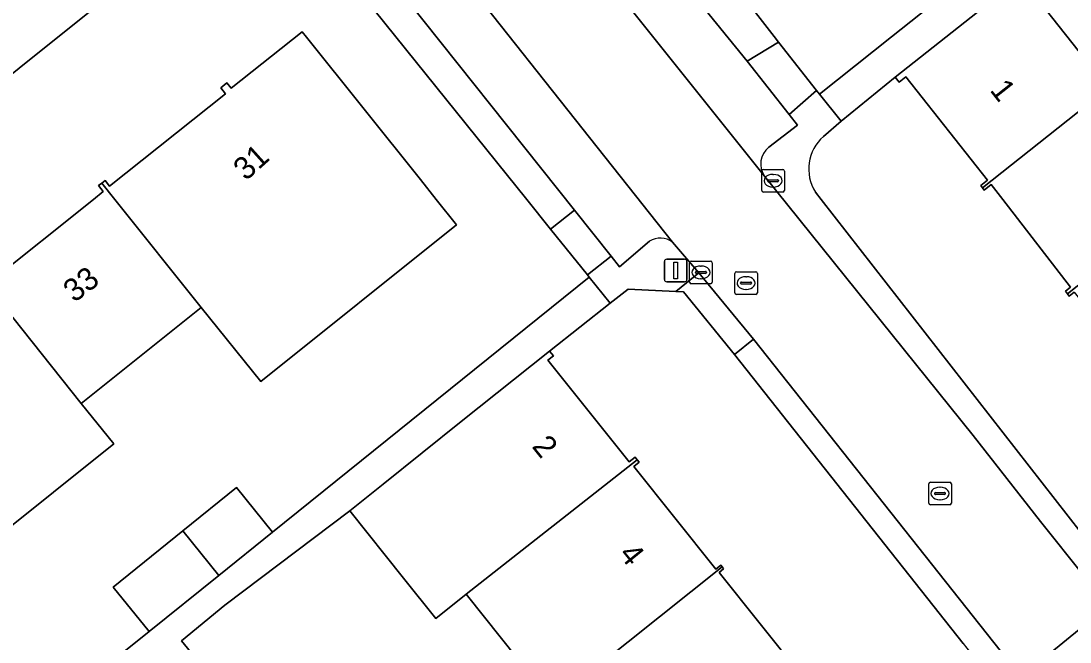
# Model space of a CAD drawing. Extents: x 157445 to 158888, y 383061 to 384688.
# Drawn here: x 158159.78 to 158206.2, y 383980.42 to 384007.9 of the extents above; entities that cross this region are included whole.
import ezdxf

# ---------------------------------------------------------------- set-up
doc = ezdxf.new("R2010")
doc.units = 0
for name, color, linetype in [('IMGEO_Brandkraan', 7, 'Continuous'), ('IMGEO_Erf', 7, 'Continuous'), ('IMGEO_Kolk', 7, 'Continuous'), ('IMGEO_Lichtmast', 7, 'Continuous'), ('IMGEO_Pand', 7, 'Continuous'), ('IMGEO_Pand_nummerreeks', 7, 'Continuous'), ('IMGEO_Parkeervlak_open', 7, 'Continuous'), ('IMGEO_Rijbaan_lokaal_open', 7, 'Continuous'), ('IMGEO_Rioolput', 7, 'Continuous'), ('IMGEO_Voetpad_open', 7, 'Continuous')]:
    doc.layers.add(name, color=color, linetype=linetype)

msp = doc.modelspace()

# ---------------------------------------------------------------- linework, layer by layer
at = {"layer": 'IMGEO_Brandkraan'}
for p, q in [((158191.443, 383996.803), (158192.295, 383996.803)), ((158191.368, 383995.877), (158191.368, 383996.729)), ((158191.627, 383996.297), (158191.627, 383996.309)), ((158191.67, 383996.346), (158192.068, 383996.346)), ((158191.856, 383996.583), (158191.881, 383996.583)), ((158192.111, 383996.309), (158192.111, 383996.297)), ((158192.369, 383996.729), (158192.369, 383995.877)), ((158192.065, 383996.26), (158191.667, 383996.26)), ((158191.879, 383996.023), (158191.854, 383996.023)), ((158192.295, 383995.803), (158191.443, 383995.803))]:
    msp.add_line(p, q, dxfattribs=at)
for points in [[(158191.443, 383996.803), (158192.295, 383996.803)], [(158191.368, 383995.877), (158191.368, 383996.729)], [(158192.369, 383996.729), (158192.369, 383995.877)], [(158192.295, 383995.803), (158191.443, 383995.803)]]:
    msp.add_lwpolyline(points, dxfattribs=at)
for centre, radius, start, end in [((158191.445, 383996.727), 0.0765, 91.552, 178.448), ((158191.445, 383996.727), 0.0765, 91.552, 178.448), ((158192.293, 383996.727), 0.0765, 1.552, 88.448), ((158192.293, 383996.727), 0.0765, 1.552, 88.448), ((158191.667, 383996.306), 0.0403, 85.8775, 175.7526), ((158192.072, 383996.308), 0.0386, 1.7309, 96.639), ((158191.445, 383995.879), 0.0765, 181.552, 268.448), ((158191.445, 383995.879), 0.0765, 181.552, 268.448), ((158191.664, 383996.296), 0.0366, 178.938, 274.7102), ((158192.068, 383996.303), 0.043, 264.8664, 352.4533), ((158192.293, 383995.879), 0.0765, 271.552, 358.448), ((158192.293, 383995.879), 0.0765, 271.552, 358.448)]:
    msp.add_arc(centre, radius, start, end, dxfattribs=at)
for centre, major_axis, ratio, start_param, end_param in [((158191.855, 383996.303), (-0.387, 0.002), 0.722429, 4.712389, 7.853982), ((158191.88, 383996.303), (-0.39, 0.002), 0.717154, 1.570796, 4.712389)]:
    msp.add_ellipse(centre, major_axis=major_axis, ratio=ratio, start_param=start_param, end_param=end_param, dxfattribs=at)
at = {"layer": 'IMGEO_Erf'}
for points in [[(158206.974, 384023.51), (158201.585, 384019.211), (158202.318, 384018.245), (158202.108, 384018.076), (158201.898, 384018.338), (158196.889, 384014.33), (158197.098, 384014.069), (158196.888, 384013.9), (158196.678, 384014.161), (158193.801, 384011.859), (158194.01, 384011.598), (158193.799, 384011.429), (158193.59, 384011.691), (158191.368, 384009.913), (158191.574, 384009.655), (158191.363, 384009.487), (158193.104, 384007.209), (158193.298, 384006.964), (158194.991, 384004.826), (158195.118, 384004.666), (158198.305, 384007.188), (158206.156, 384013.433), (158204.127, 384015.978), (158206.415, 384017.798)], [(158214.352, 384017.969), (158204.315, 384010.034), (158204.487, 384009.815), (158204.197, 384009.586), (158207.796, 384005.034)], [(158169.327, 383987.261), (158170.919, 383985.286), (158184.922, 383996.57), (158184.849, 383996.661), (158183.219, 383998.687), (158182.164, 384000), (158170.521, 384014.481), (158152.432, 384000), (158133.484, 383984.831)], [(158158.364, 383996.319), (158162.988, 384000), (158163.425, 384000.348), (158163.216, 384000.612), (158163.359, 384000.726), (158163.504, 384000.841), (158163.701, 384000.593), (158168.837, 384004.679), (158168.625, 384004.946), (158168.895, 384005.16), (158169.089, 384004.918), (158172.221, 384007.423), (158172.418, 384007.177), (158177.456, 384000.877), (158178.157, 384000), (158179.054, 383998.879), (158170.393, 383991.953), (158167.759, 383995.218), (158162.452, 383990.978), (158163.886, 383989.183), (158158.54, 383984.912)], [(158206.382, 383995.896), (158206.169, 383995.727), (158206.085, 383995.832), (158206, 383995.939), (158206.227, 383996.118), (158203.227, 384000), (158202.709, 384000.655), (158202.41, 384000.418), (158202.33, 384000.519), (158202.249, 384000.622), (158202.55, 384000.859), (158198.942, 384005.423), (158198.639, 384005.184), (158198.463, 384005.407), (158196.072, 384003.46), (158195.293, 384002.792)], [(158194.934, 384000.322), (158195.187, 384000), (158207.266, 383984.518), (158207.739, 383983.908), (158208.934, 383982.401)], [(158201.472, 383980.362), (158191.36, 383993.148), (158189.106, 383995.914), (158188.755, 383995.931), (158186.646, 383996.035), (158185.857, 383995.412), (158183.172, 383993.29), (158183.342, 383993.078), (158183.103, 383992.887), (158186.694, 383988.392), (158186.958, 383988.603), (158187.05, 383988.488), (158187.142, 383988.372), (158186.904, 383988.182), (158190.528, 383983.644), (158190.749, 383983.82), (158190.806, 383983.748), (158190.876, 383983.66), (158190.671, 383983.496), (158194.303, 383978.948)], [(158159.899, 383976.427), (158165.451, 383980.88), (158163.859, 383982.854), (158166.952, 383985.346), (158169.327, 383987.261)], [(158183.309, 383977.751), (158179.482, 383982.54), (158178.135, 383981.464), (158176.715, 383983.243), (158174.331, 383986.23), (158168.807, 383982.053), (158166.883, 383980.474), (158168.744, 383978.205)]]:
    msp.add_lwpolyline(points, dxfattribs=at)
msp.add_arc((158196.568, 384001.346), 1.928, 131.4022, 212.0584, dxfattribs=at)
at = {"layer": 'IMGEO_Kolk'}
for p, q in [((158192.564, 384000.401), (158192.564, 384001.253)), ((158192.639, 384001.327), (158193.491, 384001.327)), ((158193.052, 384001.107), (158193.077, 384001.107)), ((158193.565, 384001.253), (158193.565, 384000.401)), ((158192.823, 384000.821), (158192.823, 384000.833)), ((158193.261, 384000.784), (158192.863, 384000.784)), ((158192.866, 384000.87), (158193.264, 384000.87)), ((158193.075, 384000.547), (158193.05, 384000.547)), ((158193.307, 384000.833), (158193.307, 384000.821)), ((158193.491, 384000.327), (158192.639, 384000.327)), ((158189.445, 383997.273), (158190.297, 383997.273)), ((158189.37, 383996.347), (158189.37, 383997.199)), ((158189.629, 383996.767), (158189.629, 383996.779)), ((158189.672, 383996.816), (158190.07, 383996.816)), ((158189.858, 383997.053), (158189.883, 383997.053)), ((158190.113, 383996.779), (158190.113, 383996.767)), ((158190.371, 383997.199), (158190.371, 383996.347)), ((158190.067, 383996.73), (158189.669, 383996.73)), ((158189.881, 383996.493), (158189.856, 383996.493)), ((158190.297, 383996.273), (158189.445, 383996.273))]:
    msp.add_line(p, q, dxfattribs=at)
for points in [[(158192.564, 384000.401), (158192.564, 384001.253)], [(158192.639, 384001.327), (158193.491, 384001.327)], [(158193.565, 384001.253), (158193.565, 384000.401)], [(158193.491, 384000.327), (158192.639, 384000.327)], [(158189.445, 383997.273), (158190.297, 383997.273)], [(158189.37, 383996.347), (158189.37, 383997.199)], [(158190.371, 383997.199), (158190.371, 383996.347)], [(158190.297, 383996.273), (158189.445, 383996.273)]]:
    msp.add_lwpolyline(points, dxfattribs=at)
for centre, radius, start, end in [((158192.641, 384001.251), 0.0765, 91.552, 178.448), ((158192.641, 384001.251), 0.0765, 91.552, 178.448), ((158193.489, 384001.251), 0.0765, 1.552, 88.448), ((158193.489, 384001.251), 0.0765, 1.552, 88.448), ((158192.863, 384000.83), 0.0403, 85.8775, 175.7526), ((158192.86, 384000.82), 0.0366, 178.938, 274.7102), ((158193.264, 384000.827), 0.043, 264.8664, 352.4533), ((158193.268, 384000.832), 0.0386, 1.7309, 96.639), ((158192.641, 384000.403), 0.0765, 181.552, 268.448), ((158192.641, 384000.403), 0.0765, 181.552, 268.448), ((158193.489, 384000.403), 0.0765, 271.552, 358.448), ((158193.489, 384000.403), 0.0765, 271.552, 358.448), ((158189.447, 383997.197), 0.0765, 91.552, 178.448), ((158189.447, 383997.197), 0.0765, 91.552, 178.448), ((158190.295, 383997.197), 0.0765, 1.552, 88.448), ((158190.295, 383997.197), 0.0765, 1.552, 88.448), ((158189.669, 383996.776), 0.0403, 85.8775, 175.7526), ((158189.666, 383996.766), 0.0366, 178.938, 274.7102), ((158190.07, 383996.773), 0.043, 264.8664, 352.4533), ((158190.074, 383996.778), 0.0386, 1.7309, 96.639), ((158189.447, 383996.349), 0.0765, 181.552, 268.448), ((158189.447, 383996.349), 0.0765, 181.552, 268.448), ((158190.295, 383996.349), 0.0765, 271.552, 358.448), ((158190.295, 383996.349), 0.0765, 271.552, 358.448)]:
    msp.add_arc(centre, radius, start, end, dxfattribs=at)
for centre, major_axis, ratio, start_param, end_param in [((158193.051, 384000.827), (-0.387, 0.002), 0.722429, 4.712389, 7.853982), ((158193.076, 384000.827), (-0.39, 0.002), 0.717154, 1.570796, 4.712389), ((158189.857, 383996.773), (-0.387, 0.002), 0.722429, 4.712389, 7.853982), ((158189.882, 383996.773), (-0.39, 0.002), 0.717154, 1.570796, 4.712389)]:
    msp.add_ellipse(centre, major_axis=major_axis, ratio=ratio, start_param=start_param, end_param=end_param, dxfattribs=at)
at = {"layer": 'IMGEO_Lichtmast'}
for p, q in [((158188.258, 383996.457), (158188.258, 383997.257)), ((158188.258, 383997.257), (158188.258, 383996.457)), ((158188.358, 383997.357), (158189.148, 383997.357)), ((158189.148, 383997.357), (158188.358, 383997.357)), ((158189.248, 383997.257), (158189.248, 383996.457)), ((158189.248, 383996.457), (158189.248, 383997.257)), ((158189.148, 383996.357), (158188.358, 383996.357)), ((158188.358, 383996.357), (158189.148, 383996.357))]:
    msp.add_line(p, q, dxfattribs=at)
msp.add_lwpolyline([(158188.678, 383997.232), (158188.828, 383997.232), (158188.828, 383996.482), (158188.678, 383996.482), (158188.678, 383997.232)], dxfattribs=at)
for centre, start, end in [((158188.358, 383997.257), 90, 180), ((158188.358, 383997.257), 90, 180), ((158189.148, 383997.257), 0, 90), ((158189.148, 383997.257), 360, 90), ((158188.358, 383996.457), 180, 270), ((158188.358, 383996.457), 180, 270), ((158189.148, 383996.457), 270, 0), ((158189.148, 383996.457), 270, 0)]:
    msp.add_arc(centre, 0.1, start, end, dxfattribs=at)
at = {"layer": 'IMGEO_Pand'}
for points in [[(158202.33, 384000.519), (158208.173, 384005.14), (158208.079, 384005.258), (158207.796, 384005.034), (158204.197, 384009.586), (158204.487, 384009.815), (158204.315, 384010.034), (158202.386, 384008.509), (158198.463, 384005.407), (158198.639, 384005.184), (158198.942, 384005.423), (158202.55, 384000.859), (158202.249, 384000.622)], [(158163.359, 384000.726), (158163.939, 384000), (158167.759, 383995.218), (158170.393, 383991.953), (158179.054, 383998.879), (158178.157, 384000), (158177.456, 384000.877), (158172.418, 384007.177), (158172.221, 384007.423), (158169.089, 384004.918), (158168.895, 384005.16), (158168.625, 384004.946), (158168.837, 384004.679), (158163.701, 384000.593), (158163.504, 384000.841)], [(158202.33, 384000.519), (158202.41, 384000.418), (158202.709, 384000.655), (158203.227, 384000), (158206.227, 383996.118), (158206, 383995.939), (158206.085, 383995.832), (158211.356, 384000), (158213.994, 384002.085), (158210.268, 384006.797), (158208.173, 384005.14)], [(158213.994, 384002.085), (158211.356, 384000), (158206.085, 383995.832), (158206.169, 383995.727), (158206.382, 383995.896), (158209.948, 383991.401), (158209.747, 383991.242), (158209.829, 383991.139), (158217.718, 383997.376)], [(158162.452, 383990.978), (158167.759, 383995.218), (158163.939, 384000), (158163.359, 384000.726), (158163.216, 384000.612), (158163.425, 384000.348), (158162.988, 384000), (158158.364, 383996.319), (158158.2, 383996.525), (158158.09, 383996.437)], [(158157.106, 383986.708), (158158.54, 383984.912), (158163.886, 383989.183), (158162.452, 383990.978), (158158.09, 383996.437), (158157.982, 383996.351), (158158.177, 383996.106), (158153.047, 383992.02), (158152.851, 383992.266), (158152.737, 383992.176)], [(158187.05, 383988.488), (158186.958, 383988.603), (158186.694, 383988.392), (158183.103, 383992.887), (158183.342, 383993.078), (158183.172, 383993.29), (158179.265, 383990.17), (158175.804, 383987.406), (158174.331, 383986.23), (158176.715, 383983.243), (158178.135, 383981.464), (158179.482, 383982.54)], [(158190.806, 383983.748), (158190.749, 383983.82), (158190.528, 383983.644), (158186.904, 383988.182), (158187.142, 383988.372), (158187.05, 383988.488), (158179.482, 383982.54), (158183.309, 383977.751), (158185.27, 383979.318)], [(158166.952, 383985.346), (158168.535, 383983.365), (158170.919, 383985.286), (158169.327, 383987.261)], [(158166.952, 383985.346), (158163.859, 383982.854), (158165.451, 383980.88), (158168.535, 383983.365)], [(158186.695, 383972.693), (158188.774, 383974.38), (158194.57, 383979.004), (158194.493, 383979.1), (158194.303, 383978.948), (158190.671, 383983.496), (158190.876, 383983.66), (158190.806, 383983.748), (158185.27, 383979.318), (158187.179, 383976.927), (158184.819, 383975.043)]]:
    msp.add_lwpolyline(points, close=True, dxfattribs=at)
at = {"layer": 'IMGEO_Parkeervlak_open'}
for points in [[(158179.545, 384017.493), (158179.47, 384017.568), (158192.686, 384001.026)], [(158192.875, 384002.309), (158194.141, 384003.283), (158193.776, 384003.761), (158191.918, 384006.114), (158183.587, 384016.367)], [(158188.616, 383998.114), (158175.676, 384014.439)], [(158176.119, 384009.783), (158184.274, 383999.524), (158185.894, 383997.489), (158186.263, 383997.025), (158187.59, 383998.157)]]:
    msp.add_lwpolyline(points, dxfattribs=at)
for centre, radius, start, end in [((158193.456, 384001.568), 0.942, 128.096, 215.1439), ((158188.072, 383997.387), 0.908, 53.1763, 122.0239)]:
    msp.add_arc(centre, radius, start, end, dxfattribs=at)
at = {"layer": 'IMGEO_Rijbaan_lokaal_open'}
for points in [[(158192.686, 384001.026), (158179.47, 384017.568)], [(158174.906, 384015.418), (158175.676, 384014.439), (158188.616, 383998.114), (158189.781, 383996.75), (158192.203, 383993.822), (158199.789, 383984.229), (158203.731, 383979.269), (158204.04, 383978.882), (158207.883, 383982.027), (158206.832, 383983.339), (158204.898, 383985.76), (158201.914, 383989.554), (158192.686, 384001.026)], [(158208.029, 383981.824), (158207.883, 383982.027), (158204.04, 383978.882), (158204.178, 383978.709)]]:
    msp.add_lwpolyline(points, dxfattribs=at)
at = {"layer": 'IMGEO_Rioolput'}
for p, q in [((158200.025, 383987.492), (158200.877, 383987.492)), ((158199.95, 383986.566), (158199.95, 383987.418)), ((158200.252, 383987.035), (158200.65, 383987.035)), ((158200.438, 383987.272), (158200.463, 383987.272)), ((158200.951, 383987.418), (158200.951, 383986.566)), ((158200.209, 383986.986), (158200.209, 383986.998)), ((158200.647, 383986.949), (158200.249, 383986.949)), ((158200.461, 383986.712), (158200.436, 383986.712)), ((158200.693, 383986.998), (158200.693, 383986.986)), ((158200.877, 383986.492), (158200.025, 383986.492))]:
    msp.add_line(p, q, dxfattribs=at)
for points in [[(158200.025, 383987.492), (158200.877, 383987.492)], [(158199.95, 383986.566), (158199.95, 383987.418)], [(158200.951, 383987.418), (158200.951, 383986.566)], [(158200.877, 383986.492), (158200.025, 383986.492)]]:
    msp.add_lwpolyline(points, dxfattribs=at)
for centre, radius, start, end in [((158200.027, 383987.416), 0.0765, 91.552, 178.448), ((158200.027, 383987.416), 0.0765, 91.552, 178.448), ((158200.875, 383987.416), 0.0765, 1.552, 88.448), ((158200.875, 383987.416), 0.0765, 1.552, 88.448), ((158200.249, 383986.995), 0.0403, 85.8775, 175.7526), ((158200.654, 383986.997), 0.0386, 1.7309, 96.639), ((158200.027, 383986.568), 0.0765, 181.552, 268.448), ((158200.027, 383986.568), 0.0765, 181.552, 268.448), ((158200.246, 383986.985), 0.0366, 178.938, 274.7102), ((158200.65, 383986.992), 0.043, 264.8664, 352.4533), ((158200.875, 383986.568), 0.0765, 271.552, 358.448), ((158200.875, 383986.568), 0.0765, 271.552, 358.448)]:
    msp.add_arc(centre, radius, start, end, dxfattribs=at)
for centre, major_axis, ratio, start_param, end_param in [((158200.437, 383986.992), (-0.387, 0.002), 0.722429, 4.712389, 7.853982), ((158200.462, 383986.992), (-0.39, 0.002), 0.717154, 1.570796, 4.712389)]:
    msp.add_ellipse(centre, major_axis=major_axis, ratio=ratio, start_param=start_param, end_param=end_param, dxfattribs=at)
at = {"layer": 'IMGEO_Voetpad_open'}
for points in [[(158208.441, 384015.251), (158206.156, 384013.433), (158198.305, 384007.188), (158195.118, 384004.666), (158196.072, 384003.46), (158198.463, 384005.407), (158202.386, 384008.509), (158204.315, 384010.034), (158214.352, 384017.969)], [(158170.614, 384017.203), (158170.521, 384014.481), (158182.164, 384000), (158183.219, 383998.687), (158184.274, 383999.524), (158176.119, 384009.783)], [(158183.587, 384016.367), (158191.918, 384006.114), (158193.298, 384006.964), (158193.104, 384007.209), (158191.363, 384009.487), (158186.521, 384015.538)], [(158129.074, 383983.52), (158133.484, 383984.831), (158152.432, 384000), (158170.521, 384014.481)], [(158195.293, 384002.792), (158196.072, 384003.46), (158195.118, 384004.666), (158194.991, 384004.826), (158193.776, 384003.761), (158194.141, 384003.283), (158192.875, 384002.309)], [(158192.686, 384001.026), (158201.914, 383989.554), (158204.898, 383985.76), (158206.832, 383983.339), (158207.883, 383982.027), (158208.029, 383981.824)], [(158195.187, 384000), (158194.934, 384000.322)], [(158208.934, 383982.401), (158207.739, 383983.908), (158207.266, 383984.518), (158195.187, 384000)], [(158187.59, 383998.157), (158186.263, 383997.025), (158185.894, 383997.489), (158184.849, 383996.661), (158184.922, 383996.57), (158185.857, 383995.412), (158186.646, 383996.035), (158188.755, 383995.931), (158189.781, 383996.75), (158188.616, 383998.114)], [(158168.744, 383978.205), (158166.883, 383980.474), (158168.807, 383982.053), (158174.331, 383986.23), (158175.804, 383987.406), (158179.265, 383990.17), (158183.172, 383993.29), (158185.857, 383995.412), (158184.922, 383996.57), (158170.919, 383985.286), (158168.535, 383983.365), (158165.451, 383980.88), (158159.899, 383976.427)], [(158192.203, 383993.822), (158191.36, 383993.148), (158201.472, 383980.362), (158203.263, 383978.084)], [(158204.178, 383978.709), (158204.04, 383978.882), (158203.731, 383979.269), (158199.789, 383984.229), (158192.203, 383993.822)]]:
    msp.add_lwpolyline(points, dxfattribs=at)
for points in [[(158193.298, 384006.964), (158191.918, 384006.114), (158193.776, 384003.761), (158194.991, 384004.826)], [(158184.274, 383999.524), (158183.219, 383998.687), (158184.849, 383996.661), (158185.894, 383997.489)], [(158189.781, 383996.75), (158188.755, 383995.931), (158189.106, 383995.914), (158191.36, 383993.148), (158192.203, 383993.822)]]:
    msp.add_lwpolyline(points, close=True, dxfattribs=at)
for centre, radius, start, end in [((158196.568, 384001.346), 1.928, 131.4022, 212.0584), ((158193.456, 384001.568), 0.942, 128.096, 215.1439), ((158188.072, 383997.387), 0.908, 53.1763, 122.0239)]:
    msp.add_arc(centre, radius, start, end, dxfattribs=at)

# ---------------------------------------------------------------- texts
at = {"layer": 'IMGEO_Pand_nummerreeks'}
for s, rotation, p in [('1', 308.3276, (158202.623, 384004.83)), ('31', 41.8693, (158169.738, 384000.793)), ('33', 37.4107, (158162.146, 383995.41)), ('2', 308.7948, (158182.36, 383989.064)), ('4', 308.7948, (158186.199, 383984.289))]:
    msp.add_text(s, height=1, rotation=rotation, dxfattribs=at).set_placement(p)

doc.saveas('drawing.dxf')
